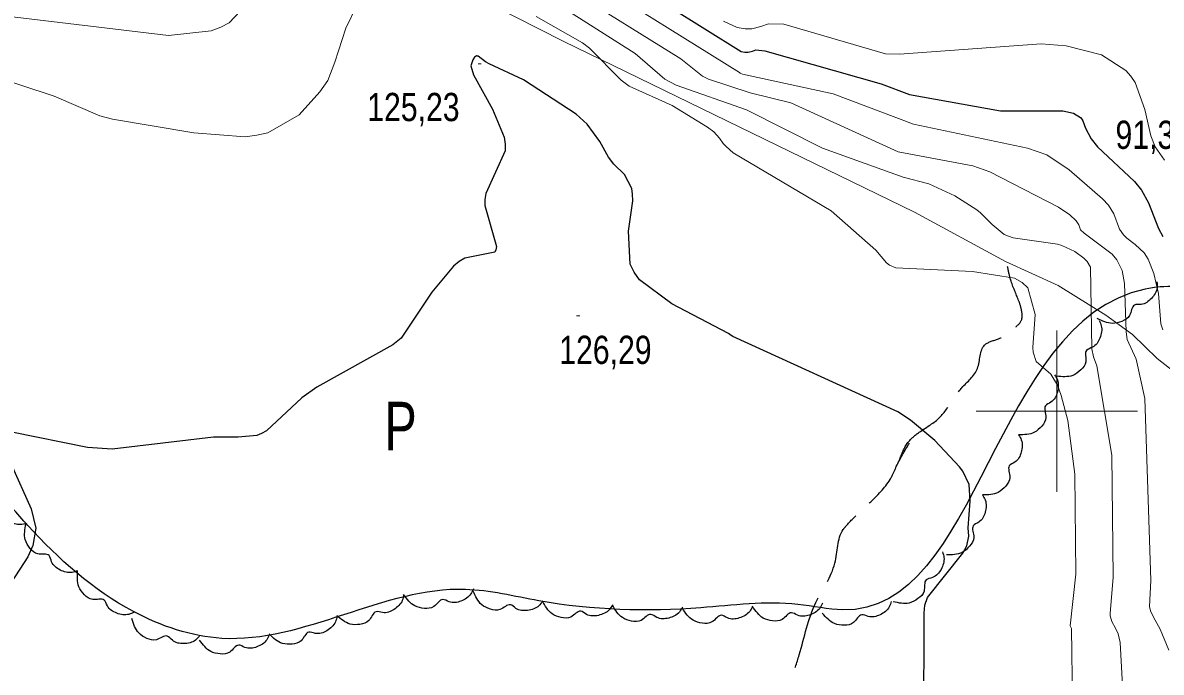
# Model space of a CAD drawing. Extents: x 483843 to 488449, y 4381269 to 4384483.
# Drawn here: x 485679.6 to 486032.4, y 4382919.1 to 4383120.3 of the extents above; entities that cross this region are included whole.
import ezdxf
from ezdxf.enums import TextEntityAlignment as Align

# ---------------------------------------------------------------- set-up
doc = ezdxf.new("R2010")
doc.units = 0
doc.header["$LTSCALE"] = 3.8
doc.linetypes.add('LONG_DASHED', pattern=[7.5, 6, -1.5])
for name, color, linetype, lineweight in [('1', 7, 'Continuous', 13), ('15', 7, 'LONG_DASHED', 13), ('27', 7, 'Continuous', 25), ('38', 7, 'Continuous', 25), ('51', 7, 'Continuous', 13), ('7', 7, 'Continuous', 13), ('8', 7, 'Continuous', 25), ('9', 7, 'Continuous', 13)]:
    doc.layers.add(name, color=color, linetype=linetype, lineweight=lineweight)
doc.layers.add('31', color=7, linetype='Continuous')

msp = doc.modelspace()

# ---------------------------------------------------------------- linework, layer by layer
at = {"layer": '1'}
for p, q in [((486000, 4383025), (486000, 4382975)), ((485975, 4383000), (486025, 4383000))]:
    msp.add_line(p, q, dxfattribs=at)
at = {"layer": '15'}
for points in [[(485400.79, 4383245.56), (485406.29, 4383244.41), (485437.45, 4383238.77), (485468.96, 4383231.4), (485504.33, 4383230.87), (485548.91, 4383220.24), (485591.04, 4383211.58), (485622.86, 4383204.36), (485651.32, 4383198.17), (485680.8, 4383195.25), (485706.08, 4383191.57), (485722.37, 4383193.95), (485735.23, 4383201.55), (485745.53, 4383213.76), (485759.02, 4383234.02), (485775.19, 4383262.78), (485795.18, 4383296.65), (485816.27, 4383323.61), (485841.16, 4383349.54), (485867.84, 4383369.45), (485913.47, 4383388.85), (485935.22, 4383394.97), (485958.89, 4383388.99), (485973.47, 4383381.81), (485979.32, 4383377.07), (485984.47, 4383370.85), (485987.04, 4383362.27), (485987.36, 4383354.02), (485987.36, 4383343.75), (485982.84, 4383337.15), (485969.6, 4383328.73), (485958.55, 4383321.85), (485945.63, 4383309.53), (485931.32, 4383300.15), (485906.76, 4383286.36), (485891.85, 4383276.39), (485880.57, 4383264.12), (485871.36, 4383244.47), (485865.12, 4383222.84), (485860.75, 4383191.43), (485865.12, 4383163.11), (485877.56, 4383143.14), (485893.96, 4383132.18), (485911.26, 4383131.69), (485923.31, 4383135.71), (485933.99, 4383143.04), (485949.29, 4383153.83), (485962.9, 4383167.19), (485985.6, 4383171.87), (486005.81, 4383170.22), (486029.34, 4383160.05), (486043.95, 4383149.41), (486042.89, 4383138.86), (486041.88, 4383131.75), (486041.4, 4383119.4), (486046.63, 4383078.7), (486048.42, 4383062.79), (486056.08, 4383044.24), (486065.61, 4383030.31), (486078.82, 4383011.67), (486095.82, 4382995.68), (486117.1, 4382985.39), (486141.45, 4382970.26), (486161.85, 4382961.49), (486185.85, 4382957.83), (486221.05, 4382956.33), (486256.43, 4382956.62), (486292.45, 4382960.13), (486324.15, 4382965.13)], [(486065.22, 4382949.08), (486068.35, 4382930.7), (486069.57, 4382917.3), (486071.08, 4382908.17), (486071.58, 4382901.05), (486070.87, 4382894.66), (486068.25, 4382890.26), (486062.57, 4382880.56), (486059.04, 4382876.29), (486052.85, 4382870.03), (486046.08, 4382862.7), (486043.37, 4382858.83), (486038.17, 4382851.61), (486033.87, 4382844.85), (486028.35, 4382834.48), (486026.38, 4382826.86), (486024.21, 4382822.55), (486017.26, 4382812.6), (486008.1, 4382800.28), (485993.48, 4382782.38), (485975.18, 4382760.9), (485963.64, 4382747.64), (485957.75, 4382737.18), (485954.51, 4382729.62), (485952.12, 4382724.77), (485950.95, 4382722.8), (485947.3, 4382716.88), (485942.92, 4382710.35), (485938.93, 4382702.4), (485932.72, 4382688.86), (485930.2, 4382678.69), (485929.47, 4382673.2), (485929.22, 4382666.52), (485929.23, 4382661.56), (485945.62, 4382617.44), (485946.62, 4382612.05), (485946.07, 4382605.06), (485939.39, 4382592.57), (485935.24, 4382580.86), (485934.32, 4382573.72), (485932.79, 4382562.81), (485931.33, 4382552.28), (485929.61, 4382543.47), (485925.71, 4382534.7), (485922.35, 4382529.61), (485920.15, 4382522.44), (485919, 4382506.82), (485919.09, 4382501.71), (485919.55, 4382484.39), (485919.25, 4382472.08), (485919.24, 4382464.2), (485918.57, 4382446.78), (485919.45, 4382426.99), (485920.81, 4382413.51), (485921.23, 4382407.06), (485920.41, 4382402.4), (485918.93, 4382396.89), (485917.32, 4382390.64), (485916.53, 4382388.45), (485911.11, 4382376.87), (485903.16, 4382363.9), (485897.69, 4382359.6), (485889.85, 4382348.8), (485888.47, 4382342.25), (485885.05, 4382333.08)]]:
    msp.add_spline(points, degree=3, dxfattribs=at)
at = {"layer": '27'}
for points in [[(486286.37, 4382818.73), (486278.04, 4382823.01), (486270.91, 4382827.39), (486261.25, 4382830.52), (486249.55, 4382838.56), (486235.78, 4382853.4), (486208.71, 4382873.4), (486199.54, 4382878.26), (486190.05, 4382880.8), (486172.3, 4382887.23), (486138.6, 4382917.4), (486120.98, 4382941.85), (486113.4, 4382950.11), (486108.61, 4382953.78), (486094.45, 4382965.01), (486088.77, 4382972.26), (486086.08, 4382975.81), (486076.44, 4382986.75), (486071.81, 4382993.64), (486063.9, 4383007.83), (486054.58, 4383021.85), (486044.87, 4383035.93), (486027.43, 4383037.8), (485933.61, 4382938.44), (485919.77, 4382940.14), (485889.7, 4382939.08), (485839.54, 4382941.26), (485816.75, 4382944.76), (485741.23, 4382929.61), (485713.92, 4382937.9), (485681.19, 4382964.56), (485670.78, 4382975.78), (485652.13, 4382986.85), (485638.34, 4382985.71), (485603.43, 4382978.48), (485583.93, 4382969.73), (485574.59, 4382959.14), (485576.9, 4382938.62), (485580.71, 4382884.66), (485577.11, 4382863.44), (485511.92, 4382842.02), (485496.71, 4382848.88), (485482.18, 4382864.38), (485474.15, 4382877.06), (485456.13, 4382915.83), (485453.46, 4382926.82), (485449.3, 4382945.73), (485443.9, 4382957.94), (485427.92, 4382978.81), (485418.61, 4382987.72), (485404.26, 4383001.65), (485381.54, 4383009.27), (485374.73, 4383011.94)], [(486031.08, 4383040.03), (486031.11, 4383038.26), (486029.34, 4383034.9), (486026.13, 4383033.07), (486024.09, 4383032.85), (486022.59, 4383029.62), (486020.21, 4383027.82), (486017.26, 4383027.17), (486012.56, 4383028.73)], [(486013.15, 4383028.08), (486013.82, 4383026.43), (486013.39, 4383022.66), (486011.07, 4383019.79), (486009.25, 4383018.84), (486009.02, 4383015.29), (486007.46, 4383012.75), (486004.95, 4383011.07), (486000, 4383010.82)], [(485999.37, 4383011.24), (486000.22, 4383009.68), (486000.2, 4383005.89), (485998.2, 4383002.78), (485996.5, 4383001.64), (485996.66, 4382998.08), (485995.39, 4382995.38), (485993.07, 4382993.44), (485988.18, 4382992.65)], [(485988.19, 4382992.64), (485989.03, 4382991.08), (485989.02, 4382987.29), (485987.02, 4382984.19), (485985.31, 4382983.04), (485985.48, 4382979.49), (485984.2, 4382976.79), (485981.89, 4382974.84), (485976.99, 4382974.05)], [(485680.62, 4382965.25), (485678.89, 4382964.86), (485675.25, 4382965.92), (485672.81, 4382968.69), (485672.18, 4382970.64), (485668.71, 4382971.46), (485666.47, 4382973.42), (485665.23, 4382976.18), (485665.82, 4382981.11)], [(485977, 4382974.05), (485977.85, 4382972.49), (485977.83, 4382968.7), (485975.83, 4382965.59), (485974.13, 4382964.44), (485974.29, 4382960.89), (485973.02, 4382958.19), (485970.7, 4382956.25), (485965.81, 4382955.46)], [(485696.58, 4382950.55), (485694.89, 4382950.03), (485691.17, 4382950.79), (485688.52, 4382953.35), (485687.73, 4382955.25), (485684.21, 4382955.78), (485681.81, 4382957.56), (485680.36, 4382960.21), (485680.54, 4382965.16)], [(485964.6, 4382956.4), (485965.05, 4382954.68), (485964.15, 4382951), (485961.48, 4382948.45), (485959.55, 4382947.74), (485958.88, 4382944.25), (485957, 4382941.92), (485954.3, 4382940.57), (485949.35, 4382940.95)], [(485714.11, 4382937.76), (485712.48, 4382937.06), (485708.71, 4382937.41), (485705.79, 4382939.68), (485704.8, 4382941.48), (485701.25, 4382941.63), (485698.67, 4382943.14), (485696.94, 4382945.62), (485696.59, 4382950.57)], [(485819.22, 4382944.97), (485818.45, 4382943.37), (485815.37, 4382941.16), (485811.68, 4382940.96), (485809.75, 4382941.67), (485806.97, 4382939.46), (485804.03, 4382938.92), (485801.1, 4382939.65), (485797.6, 4382943.16)], [(485840.65, 4382941.1), (485839.54, 4382939.71), (485836.03, 4382938.27), (485832.4, 4382938.91), (485830.68, 4382940.04), (485827.47, 4382938.52), (485824.48, 4382938.66), (485821.8, 4382940.04), (485819.18, 4382944.26)], [(485797.61, 4382943.11), (485797.2, 4382941.38), (485794.65, 4382938.57), (485791.09, 4382937.59), (485789.06, 4382937.87), (485786.81, 4382935.11), (485784.06, 4382933.95), (485781.04, 4382934.05), (485776.87, 4382936.72)], [(485862.33, 4382939.97), (485861.34, 4382938.5), (485857.98, 4382936.74), (485854.3, 4382937.06), (485852.49, 4382938.03), (485849.42, 4382936.23), (485846.44, 4382936.1), (485843.64, 4382937.24), (485840.66, 4382941.21)], [(485884.01, 4382939.25), (485883.07, 4382937.75), (485879.75, 4382935.91), (485876.06, 4382936.13), (485874.23, 4382937.06), (485871.21, 4382935.18), (485868.24, 4382934.97), (485865.41, 4382936.04), (485862.32, 4382939.92)], [(485927.38, 4382940.47), (485926.55, 4382938.9), (485923.38, 4382936.82), (485919.69, 4382936.77), (485917.79, 4382937.56), (485914.92, 4382935.46), (485911.97, 4382935.04), (485909.07, 4382935.89), (485905.7, 4382939.54)], [(485948.75, 4382941.03), (485948.12, 4382939.37), (485945.24, 4382936.91), (485941.58, 4382936.4), (485939.6, 4382936.94), (485937.02, 4382934.5), (485934.14, 4382933.7), (485931.16, 4382934.18), (485927.36, 4382937.38)], [(485776.96, 4382936.4), (485776.48, 4382934.69), (485773.82, 4382931.99), (485770.22, 4382931.16), (485768.2, 4382931.53), (485765.84, 4382928.87), (485763.04, 4382927.82), (485760.03, 4382928.05), (485755.97, 4382930.9)], [(485905.7, 4382939.51), (485904.85, 4382937.96), (485901.64, 4382935.93), (485897.95, 4382935.94), (485896.07, 4382936.76), (485893.16, 4382934.71), (485890.2, 4382934.33), (485887.31, 4382935.23), (485884.01, 4382938.94)], [(485734.37, 4382930.31), (485733.11, 4382929.05), (485729.47, 4382927.99), (485725.93, 4382929.02), (485724.35, 4382930.33), (485720.99, 4382929.17), (485718.04, 4382929.62), (485715.51, 4382931.29), (485713.36, 4382935.76)], [(485755.99, 4382930.78), (485755.21, 4382929.18), (485752.12, 4382926.99), (485748.43, 4382926.81), (485746.51, 4382927.53), (485743.71, 4382925.33), (485740.77, 4382924.8), (485737.85, 4382925.55), (485734.36, 4382929.08)]]:
    msp.add_spline(points, degree=3, dxfattribs=at)
at = {"layer": '38', "linetype": 'LONG_DASHED'}
for points in [[(485951.27, 4382984.8), (485953.89, 4382990.28), (485957.39, 4382993.46), (485963.38, 4382997.72), (485967.58, 4383003.14), (485970.57, 4383007.23), (485975.45, 4383013.23), (485977.66, 4383020.48), (485981.66, 4383022.3), (485985.29, 4383024.27), (485986.36, 4383025.31), (485989.02, 4383028.05), (485989.14, 4383031.12), (485988.21, 4383034.29), (485985.75, 4383040.62), (485984.76, 4383044.84)], [(485805.83, 4382807.93), (485813.72, 4382815.73), (485819.41, 4382824.46), (485826.4, 4382836.36), (485842.94, 4382842.88), (485854.73, 4382846.77), (485875.09, 4382853.51), (485881.43, 4382856.02), (485888.26, 4382860.12), (485893.29, 4382864.34), (485900.84, 4382874.3), (485907.25, 4382889.2), (485913.74, 4382903.72), (485917.86, 4382917.07), (485920.2, 4382924.47), (485925.39, 4382940.77), (485931.25, 4382952.95), (485933.84, 4382963.35), (485935.24, 4382965.03), (485938.85, 4382968.62), (485942.61, 4382972.14), (485948.64, 4382979.37), (485950.3, 4382982.85), (485954.37, 4382990.13)]]:
    msp.add_spline(points, degree=3, dxfattribs=at)
at = {"layer": '51'}
for points in [[(485636.13, 4383143.93), (485683.89, 4383141.22), (485726.94, 4383139.25), (485733.23, 4383138.64), (485750.1, 4383137.72), (485771.25, 4383136.82), (485802.38, 4383136), (485803.79, 4383135.3), (485824.89, 4383125.84), (485847.09, 4383114.65), (485909.46, 4383084.26), (485955.89, 4383061.69), (485984.11, 4383046.35)], [(485984.11, 4383046.35), (486000.43, 4383038.91), (486015.23, 4383029.77), (486023.48, 4383023.73), (486031.1, 4383016.34), (486038.74, 4383010.3), (486041.33, 4383007.41), (486057.14, 4383000.66), (486074.09, 4382991.74)]]:
    msp.add_lwpolyline(points, dxfattribs=at)
at = {"layer": '7'}
for p, q in [((485820.68, 4383107.59), (485821.68, 4383107.59)), ((485851.23, 4383029.56), (485852.23, 4383029.56))]:
    msp.add_line(p, q, dxfattribs=at)
at = {"layer": '8'}
for points in [[(485857.17, 4383139.62), (485902.25, 4383111.38), (485903.4, 4383111.18), (485903.63, 4383111.16), (485904.38, 4383111.2), (485905.7, 4383111.51), (485906.79, 4383111.89), (485909.57, 4383111.62), (485945.57, 4383101.36), (485954.41, 4383098.1), (485982.6, 4383093.07), (486001.85, 4383093.03), (486005.24, 4383092.31), (486007.33, 4383090.96), (486007.77, 4383090.47), (486008.14, 4383089.94), (486008.96, 4383087.61), (486010.65, 4383084.31), (486012.69, 4383081.93), (486024.13, 4383071.11), (486026.33, 4383068.5), (486028.49, 4383064.54), (486031.5, 4383056.58), (486032.91, 4383054.13)], [(485858.37, 4383083.51), (485854.44, 4383088.93), (485851.1, 4383092.01), (485834.75, 4383102.66), (485824.12, 4383107.59), (485822.97, 4383108.17), (485820.66, 4383109.94), (485820.44, 4383110.01), (485820.23, 4383110.03), (485819.6, 4383109.65), (485819.09, 4383108.8), (485818.97, 4383108.53), (485818.45, 4383107.02), (485819.27, 4383104.14), (485825.2, 4383093.54), (485828.8, 4383084.91), (485829.07, 4383082.73), (485829.03, 4383080.65), (485823.09, 4383067.45), (485822.79, 4383065.6), (485822.73, 4383063.72), (485826.35, 4383051.02), (485826.23, 4383050.02), (485825.84, 4383049.28), (485816.55, 4383047.43), (485814.86, 4383046.32), (485813.11, 4383044.88), (485806.37, 4383036.87), (485796.87, 4383022.56), (485794.25, 4383020.55), (485770.69, 4383007.44), (485766.09, 4383004.17), (485755.08, 4382993.89), (485753.61, 4382993.1), (485752.1, 4382992.5), (485746.29, 4382991.94), (485738.7, 4382991.99), (485707.26, 4382988.23), (485699.69, 4382988.76), (485676.23, 4382993.45)], [(485958.87, 4382902.5), (485958.93, 4382937.39), (485959.13, 4382939.85), (485959.96, 4382942.24), (485970.94, 4382956), (485972.12, 4382958.25), (485972.75, 4382961.31), (485972.57, 4382963.9), (485973.14, 4382972.07), (485972.85, 4382977.26), (485970.95, 4382981.37), (485969.92, 4382982.79), (485962.25, 4382990.9), (485954.7, 4382997.21), (485950.77, 4382999.81), (485899.62, 4383023.17), (485899.09, 4383023.46), (485898.27, 4383024.04), (485880.69, 4383033.22), (485870.71, 4383040.67), (485869.03, 4383043.04), (485867.81, 4383045.56), (485867.28, 4383055.76), (485868.62, 4383065.2), (485868.58, 4383067.23), (485868.36, 4383069.01), (485866.08, 4383073.33), (485862.8, 4383076.51), (485861.13, 4383078.72), (485858.37, 4383083.51)], [(485675.88, 4382983.8), (485682.15, 4382969.75), (485683.59, 4382963.79), (485682.72, 4382958.42), (485681.14, 4382954.91), (485646.92, 4382902.42)]]:
    msp.add_lwpolyline(points, dxfattribs=at)
at = {"layer": '9'}
for points in [[(485668.51, 4383104.43), (485689.33, 4383097.6), (485703.45, 4383091.51), (485707.41, 4383090.45), (485732.63, 4383086.23), (485748.48, 4383085.02), (485752.16, 4383085.46), (485755.55, 4383086.22), (485765.27, 4383091.74), (485771.67, 4383098.92), (485774.08, 4383102.47), (485776.34, 4383108.08), (485779.69, 4383118.59), (485789.88, 4383139.84)], [(486032.9, 4383025.15), (486032.28, 4383027.02), (486031.52, 4383036.46), (486030.12, 4383042.6), (486028.32, 4383047.05), (486027.07, 4383049.01), (486024.35, 4383051.64), (486021.76, 4383053.61), (486020.7, 4383054.64), (486019.46, 4383056.37), (486017.66, 4383061.14), (486016.02, 4383063.81), (486014.21, 4383065.79), (486003.85, 4383074.8), (485996.98, 4383079.39), (485990.99, 4383081.51), (485955.63, 4383088.95), (485930.72, 4383098.34), (485902.61, 4383104.4), (485902.11, 4383104.6), (485901.9, 4383104.71), (485901.67, 4383104.91), (485853.88, 4383134.72)], [(485838.27, 4383130.62), (485869.37, 4383110.77), (485878.55, 4383102.87), (485882.02, 4383101), (485903.91, 4383093.29), (485927.47, 4383081.46), (485952.37, 4383072.53), (485960.41, 4383070.46), (485968.39, 4383066.73), (485975.21, 4383062.39), (485976.42, 4383061.42), (485980, 4383057.79), (485983.73, 4383054.76), (485985.03, 4383054.16), (485986.46, 4383053.66), (486000.27, 4383051.72), (486001.63, 4383051.34), (486005.64, 4383049.49), (486008.39, 4383047.37), (486009.44, 4383046.31), (486010.47, 4383044.58), (486010.86, 4383019.33), (486011.4, 4383016.78), (486012.4, 4383014), (486017.12, 4382986.34), (486017.54, 4382948.56), (486016.59, 4382937.28), (486016.62, 4382936.56), (486017.07, 4382934.84), (486018.24, 4382932.77), (486019.04, 4382931), (486019.7, 4382928.35), (486020.39, 4382914.97)], [(485848.87, 4383130.67), (485883.48, 4383109.1), (485890.23, 4383103.79), (485892.06, 4383102.8), (485905.01, 4383098.62), (485917.62, 4383095.46), (485950.92, 4383080.37), (485974.05, 4383075.97), (485979.27, 4383074.18), (486000.57, 4383063.16), (486004.07, 4383060.77), (486006.01, 4383058.94), (486006.28, 4383058.63), (486006.83, 4383057.74), (486007.42, 4383056.17), (486008.5, 4383055.14), (486017.14, 4383048.59), (486018.64, 4383046.84), (486020.3, 4383043.59), (486021.05, 4383039.57), (486021.5, 4383024.62), (486021.88, 4383022.24), (486024.67, 4383016.09), (486027.34, 4383003.92), (486029.2, 4382947.57), (486028.79, 4382939.45), (486029.03, 4382938.19), (486030, 4382936.15), (486032.09, 4382932.45), (486034.7, 4382926.01)], [(485652.95, 4383124.9), (485724.79, 4383116.36), (485738.01, 4383117.84), (485740.94, 4383118.91), (485743.55, 4383120.27), (485750.38, 4383127.57)], [(485838.7, 4383122.27), (485853, 4383114.06), (485855.26, 4383112.43), (485865, 4383102.58), (485867.47, 4383100.7), (485880.78, 4383094.7), (485891.8, 4383088.01), (485893.71, 4383086.54), (485895.51, 4383084.57), (485896.62, 4383082.95), (485897.54, 4383081.98), (485899.75, 4383080.07), (485930.06, 4383062.05), (485943.91, 4383049.86), (485947.3, 4383045.93), (485948.21, 4383045.26), (485950.16, 4383044.37), (485973.9, 4383043.29), (485986.88, 4383041.15), (485989.25, 4383039.85), (485991.09, 4383038.25), (485993.34, 4383029.94), (485992.65, 4383019.72), (485992.72, 4383018.28), (485993.63, 4383015.37), (485998.14, 4383011.41), (486000.23, 4383008), (486001.37, 4383004.9), (486003.4, 4382997.08), (486005.65, 4382980.53), (486005.88, 4382949.55), (486004.14, 4382933.53), (486004.39, 4382933.09), (486004.56, 4382932.71), (486004.86, 4382909.96)], [(485896.79, 4383120.83), (485900.97, 4383118.87), (485903.43, 4383118.45), (485903.92, 4383118.42), (485905.54, 4383118.48), (485908.36, 4383119.16), (485910.7, 4383119.97), (485915.39, 4383119.83), (485946.91, 4383110.68), (485951.24, 4383110.54), (485995.16, 4383113.81), (486002.91, 4383113.15), (486013.88, 4383110.4), (486021.43, 4383105.52), (486023, 4383103.77), (486024.35, 4383101.84)], [(486024.35, 4383101.84), (486027.31, 4383093.45), (486029.15, 4383085.24), (486030.47, 4383081.83), (486033.37, 4383077.71)]]:
    msp.add_lwpolyline(points, dxfattribs=at)

# ---------------------------------------------------------------- texts
at = {"layer": '31', "width": 0.75}
msp.add_text('P', height=15, dxfattribs=at).set_placement((485796.67, 4382987.89), align=Align.CENTER)
at = {"layer": '7', "width": 0.8}
for s, p in [('125,23', (485786.32, 4383089.84)), ('91,32', (486018.22, 4383081.24)), ('126,29', (485845.83, 4383014.62))]:
    msp.add_text(s, height=8.75, dxfattribs=at).set_placement(p)

doc.saveas('drawing.dxf')
